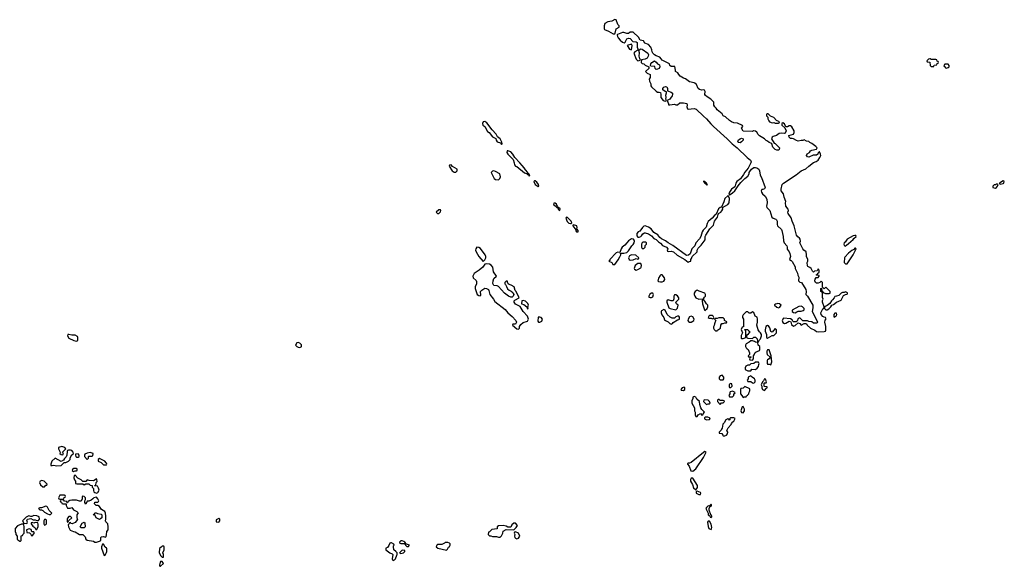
# Model space of a CAD drawing. Header units: inches. Extents: x 2701323 to 2964515, y 494916 to 722124.
# Tile 494 of 656: x 2878866 to 2891746, y 627154 to 634309. Entities that reach past the tile are written whole.
import ezdxf

# ---------------------------------------------------------------- set-up
doc = ezdxf.new("R2010")
doc.units = ezdxf.units.IN
doc.header["$MEASUREMENT"] = 0
for name, color, linetype in [('C8672', 7, 'Continuous'), ('C8673', 7, 'Continuous'), ('C8682', 7, 'Continuous'), ('C8683', 7, 'Continuous'), ('C8693', 7, 'Continuous')]:
    doc.layers.add(name, color=color, linetype=linetype)

msp = doc.modelspace()

# ---------------------------------------------------------------- linework, layer by layer
at = {"layer": 'C8672', "color": 2, "elevation": 2}
for points in [[(2879530, 628674), (2879506, 628674), (2879492, 628668), (2879485, 628655), (2879482, 628610), (2879472, 628588), (2879450, 628566), (2879438, 628542), (2879410, 628526), (2879330, 628569), (2879286, 628530), (2879272, 628492), (2879274, 628474), (2879290, 628472), (2879310, 628478), (2879350, 628471), (2879410, 628474), (2879447, 628513), (2879470, 628512), (2879506, 628530), (2879526, 628550), (2879528, 628572), (2879549, 628611), (2879568, 628630), (2879566, 628650), (2879548, 628668)], [(2879418, 628722), (2879374, 628710), (2879374, 628690), (2879394, 628650), (2879392, 628630), (2879410, 628618), (2879430, 628614), (2879438, 628630), (2879426, 628650), (2879468, 628690), (2879458, 628710)], [(2879630, 628626), (2879598, 628622), (2879594, 628610), (2879602, 628590), (2879610, 628582), (2879630, 628582), (2879646, 628590), (2879646, 628610)], [(2879790, 628642), (2879750, 628635), (2879720, 628620), (2879712, 628610), (2879713, 628593), (2879750, 628554), (2879766, 628570), (2879766, 628590), (2879770, 628594), (2879810, 628594), (2879822, 628598), (2879826, 628630), (2879816, 628636)], [(2879610, 628435), (2879570, 628435), (2879562, 628430), (2879554, 628410), (2879570, 628394), (2879590, 628402), (2879610, 628402), (2879618, 628410), (2879618, 628430)], [(2879590, 628346), (2879578, 628342), (2879574, 628310), (2879584, 628284), (2879594, 628270), (2879598, 628238), (2879613, 628233), (2879690, 628234), (2879710, 628222), (2879730, 628234), (2879772, 628232), (2879790, 628214), (2879813, 628213), (2879814, 628190), (2879832, 628172), (2879832, 628148), (2879838, 628130), (2879850, 628118), (2879870, 628112), (2879890, 628122), (2879906, 628150), (2879896, 628176), (2879882, 628202), (2879850, 628206), (2879846, 628210), (2879862, 628218), (2879866, 628250), (2879878, 628262), (2879875, 628290), (2879870, 628298), (2879842, 628278), (2879830, 628275), (2879776, 628276), (2879750, 628288), (2879730, 628266), (2879690, 628266), (2879670, 628288), (2879627, 628307)], [(2879157, 628277), (2879132, 628270), (2879125, 628250), (2879140, 628220), (2879170, 628194), (2879190, 628194), (2879210, 628214), (2879222, 628218), (2879226, 628230), (2879186, 628270)], [(2879450, 628086), (2879390, 628086), (2879374, 628050), (2879378, 628038), (2879390, 628034), (2879430, 628034), (2879442, 628038), (2879447, 628053), (2879462, 628058), (2879466, 628070), (2879462, 628082)], [(2879210, 627942), (2879150, 627918), (2879130, 627918), (2879114, 627910), (2879130, 627894), (2879150, 627894), (2879170, 627885), (2879190, 627862), (2879230, 627842), (2879250, 627834), (2879270, 627834), (2879286, 627850), (2879250, 627886), (2879228, 627930), (2879219, 627939)], [(2879050, 627818), (2879027, 627807), (2879010, 627806), (2878987, 627813), (2878950, 627798), (2878902, 627750), (2878918, 627718), (2878950, 627714), (2878962, 627718), (2878966, 627730), (2878958, 627750), (2878967, 627773), (2879010, 627782), (2879042, 627762), (2879070, 627762), (2879090, 627754), (2879110, 627754), (2879126, 627770), (2879122, 627802), (2879090, 627815)], [(2879530, 627806), (2879510, 627806), (2879490, 627786), (2879485, 627770), (2879485, 627745), (2879490, 627734), (2879502, 627738), (2879507, 627753), (2879546, 627790)], [(2879910, 627768), (2879868, 627790), (2879850, 627826), (2879830, 627826), (2879826, 627830), (2879842, 627838), (2879847, 627853), (2879867, 627853), (2879885, 627845), (2879930, 627838), (2879942, 627830), (2879942, 627790), (2879925, 627775)], [(2878910, 627706), (2878890, 627706), (2878837, 627683), (2878805, 627650), (2878805, 627610), (2878814, 627590), (2878814, 627570), (2878834, 627550), (2878832, 627510), (2878840, 627500), (2878870, 627482), (2878878, 627482), (2878886, 627490), (2878887, 627553), (2878902, 627558), (2878906, 627570), (2878926, 627590), (2878926, 627670), (2878918, 627698)], [(2878990, 627646), (2878954, 627630), (2878958, 627598), (2878993, 627593), (2879013, 627573), (2879018, 627558), (2879030, 627554), (2879056, 627584), (2879056, 627596), (2879050, 627606), (2879027, 627607), (2879015, 627635)], [(2879070, 627726), (2879050, 627718), (2879030, 627726), (2879018, 627722), (2879014, 627710), (2879040, 627680), (2879064, 627664), (2879078, 627638), (2879090, 627634), (2879107, 627673), (2879107, 627707), (2879102, 627722)], [(2879210, 627766), (2879190, 627766), (2879182, 627750), (2879182, 627710), (2879190, 627694), (2879210, 627702), (2879218, 627710), (2879216, 627756)], [(2879670, 627658), (2879658, 627670), (2879683, 627717), (2879710, 627734), (2879717, 627717), (2879722, 627670), (2879710, 627658)]]:
    msp.add_lwpolyline(points, close=True, dxfattribs=at)
for points in [[(2880000, 628505), (2879998, 628510), (2879978, 628530), (2879910, 628566), (2879894, 628550), (2879894, 628530), (2879933, 628513), (2879964, 628484), (2879990, 628482), (2879998, 628482), (2880000, 628484)], [(2880000, 627729), (2879995, 627735), (2879989, 627750), (2879994, 627770), (2879993, 627810), (2879989, 627850), (2879979, 627870), (2879936, 627896), (2879910, 627938), (2879890, 627948), (2879868, 627948), (2879846, 627970), (2879847, 627993), (2879890, 627992), (2879898, 628002), (2879902, 628010), (2879890, 628038), (2879870, 628058), (2879834, 628050), (2879824, 628036), (2879800, 628020), (2879770, 628008), (2879750, 628006), (2879730, 627969), (2879718, 627990), (2879718, 628010), (2879728, 628030), (2879728, 628050), (2879710, 628068), (2879693, 628073), (2879685, 628070), (2879684, 628036), (2879672, 628008), (2879650, 628008), (2879610, 628022), (2879550, 628022), (2879524, 628016), (2879498, 628002), (2879490, 627986), (2879486, 627986), (2879482, 628002), (2879450, 628006), (2879442, 628022), (2879430, 628026), (2879398, 628022), (2879394, 628010), (2879398, 627998), (2879413, 627993), (2879418, 627978), (2879430, 627974), (2879474, 627974), (2879472, 627950), (2879490, 627914), (2879527, 627913), (2879550, 627922), (2879570, 627892), (2879612, 627872), (2879632, 627852), (2879614, 627830), (2879614, 627790), (2879622, 627770), (2879611, 627749), (2879590, 627728), (2879552, 627708), (2879536, 627716), (2879530, 627726), (2879518, 627722), (2879514, 627710), (2879502, 627698), (2879505, 627670), (2879515, 627655), (2879525, 627625), (2879568, 627608), (2879590, 627605), (2879650, 627572), (2879694, 627570), (2879721, 627541), (2879732, 627510), (2879750, 627498), (2879830, 627482), (2879850, 627472), (2879870, 627472), (2879910, 627482), (2879927, 627493), (2879929, 627531), (2879938, 627542), (2879964, 627544), (2879990, 627534), (2879996, 627544), (2880000, 627564)], [(2880000, 627392), (2879983, 627403), (2879962, 627442), (2879950, 627446), (2879934, 627410), (2879934, 627390), (2879970, 627294), (2879982, 627298), (2880000, 627334)]]:
    msp.add_lwpolyline(points, dxfattribs=at)
at = {"layer": 'C8673', "color": 2, "elevation": 2}
msp.add_lwpolyline([(2879510, 630188), (2879494, 630186), (2879492, 630170), (2879510, 630142), (2879574, 630110), (2879610, 630102), (2879626, 630110), (2879626, 630150), (2879622, 630162), (2879590, 630178), (2879550, 630178)], close=True, dxfattribs=at)
at = {"layer": 'C8682', "color": 2, "elevation": 2}
for points in [[(2888384, 630000), (2888394, 629990), (2888414, 629950), (2888413, 629927), (2888394, 629910), (2888398, 629898), (2888430, 629894), (2888434, 629890), (2888418, 629882), (2888414, 629870), (2888418, 629858), (2888450, 629854), (2888466, 629870), (2888466, 629910), (2888476, 629924), (2888487, 629953), (2888498, 629962), (2888515, 629965), (2888542, 629978), (2888546, 629990), (2888546, 630000)], [(2880000, 628484), (2880006, 628490), (2880000, 628505)], [(2880000, 627564), (2880008, 627610), (2880022, 627630), (2880024, 627670), (2880018, 627710), (2880000, 627729)], [(2880000, 627334), (2880008, 627350), (2880007, 627387), (2880000, 627392)]]:
    msp.add_lwpolyline(points, dxfattribs=at)
for points in [[(2888650, 629988), (2888638, 629970), (2888638, 629950), (2888646, 629926), (2888682, 629890), (2888671, 629869), (2888650, 629858), (2888645, 629850), (2888645, 629810), (2888650, 629802), (2888670, 629802), (2888690, 629792), (2888704, 629830), (2888695, 629910), (2888670, 629986)], [(2888490, 629828), (2888470, 629809), (2888430, 629806), (2888412, 629788), (2888390, 629788), (2888365, 629775), (2888354, 629750), (2888354, 629730), (2888390, 629712), (2888430, 629714), (2888444, 629736), (2888490, 629731), (2888513, 629747), (2888529, 629770), (2888535, 629795), (2888538, 629810), (2888530, 629826)], [(2888054, 629654), (2888030, 629648), (2888018, 629630), (2888014, 629610), (2888030, 629594), (2888070, 629594), (2888078, 629610), (2888078, 629630)], [(2888430, 629646), (2888394, 629630), (2888394, 629610), (2888382, 629590), (2888390, 629574), (2888432, 629572), (2888450, 629554), (2888470, 629552), (2888488, 629570), (2888488, 629590), (2888478, 629610), (2888446, 629630)], [(2888610, 629606), (2888598, 629582), (2888582, 629570), (2888565, 629530), (2888574, 629510), (2888574, 629490), (2888582, 629470), (2888610, 629454), (2888635, 629485), (2888646, 629490), (2888642, 629502), (2888610, 629506), (2888606, 629510), (2888606, 629550), (2888610, 629554), (2888630, 629554), (2888635, 629570), (2888622, 629602)], [(2887558, 629498), (2887534, 629490), (2887514, 629470), (2887518, 629458), (2887550, 629454), (2887566, 629470), (2887566, 629490)], [(2888190, 629446), (2888162, 629438), (2888154, 629430), (2888154, 629410), (2888142, 629390), (2888150, 629374), (2888190, 629374), (2888206, 629390), (2888207, 629413), (2888222, 629418), (2888226, 629430)], [(2888170, 629546), (2888150, 629538), (2888145, 629530), (2888145, 629505), (2888150, 629494), (2888170, 629494), (2888186, 629510), (2888182, 629542)], [(2888350, 629506), (2888330, 629486), (2888298, 629482), (2888294, 629470), (2888294, 629410), (2888314, 629390), (2888330, 629362), (2888348, 629372), (2888370, 629374), (2888375, 629385), (2888388, 629392), (2888406, 629410), (2888408, 629432), (2888418, 629450), (2888415, 629475)], [(2887690, 629378), (2887673, 629367), (2887672, 629350), (2887660, 629320), (2887658, 629290), (2887694, 629230), (2887694, 629190), (2887702, 629170), (2887704, 629136), (2887710, 629114), (2887730, 629114), (2887742, 629138), (2887770, 629154), (2887790, 629134), (2887802, 629138), (2887806, 629150), (2887826, 629170), (2887790, 629206), (2887775, 629230), (2887762, 629270), (2887758, 629310), (2887723, 629343), (2887710, 629368)], [(2887830, 629335), (2887814, 629330), (2887812, 629310), (2887850, 629272), (2887870, 629282), (2887890, 629282), (2887898, 629290), (2887888, 629310), (2887870, 629328)], [(2888018, 629338), (2888004, 629336), (2887994, 629330), (2887994, 629310), (2888030, 629274), (2888047, 629293), (2888070, 629294), (2888086, 629310), (2888082, 629322), (2888070, 629326), (2888030, 629326)], [(2888330, 629246), (2888318, 629242), (2888298, 629190), (2888307, 629167), (2888330, 629162), (2888348, 629190), (2888348, 629210)], [(2887867, 629107), (2887833, 629107), (2887824, 629096), (2887825, 629085), (2887850, 629072), (2887890, 629074), (2887898, 629090), (2887890, 629098)], [(2888210, 629098), (2888164, 629096), (2888154, 629090), (2888154, 629070), (2888150, 629066), (2888142, 629082), (2888130, 629086), (2888102, 629070), (2888082, 629030), (2888066, 629014), (2888058, 628990), (2888056, 628964), (2888045, 628950), (2888042, 628938), (2888014, 628910), (2888018, 628898), (2888053, 628893), (2888062, 628870), (2888070, 628862), (2888090, 628861), (2888110, 628871), (2888124, 628890), (2888128, 628910), (2888118, 628930), (2888133, 628967), (2888175, 629010), (2888178, 629022), (2888195, 629045), (2888210, 629054), (2888226, 629090)], [(2887830, 628655), (2887810, 628644), (2887650, 628513), (2887630, 628502), (2887610, 628506), (2887602, 628498), (2887602, 628490), (2887625, 628465), (2887645, 628405), (2887670, 628398), (2887710, 628431), (2887810, 628578), (2887846, 628650)], [(2887670, 628309), (2887650, 628308), (2887641, 628290), (2887641, 628270), (2887666, 628226), (2887682, 628182), (2887710, 628154), (2887733, 628187), (2887733, 628210)], [(2887730, 628138), (2887722, 628138), (2887714, 628130), (2887714, 628110), (2887750, 628092), (2887770, 628094), (2887778, 628110), (2887770, 628118)], [(2887910, 627966), (2887894, 627950), (2887898, 627942), (2887870, 627946), (2887850, 627926), (2887842, 627910), (2887874, 627850), (2887874, 627830), (2887894, 627814), (2887898, 627798), (2887910, 627794), (2887918, 627802), (2887918, 627810), (2887910, 627826), (2887906, 627826), (2887886, 627890), (2887886, 627910), (2887900, 627940), (2887910, 627942), (2887915, 627950), (2887916, 627956)], [(2881470, 627778), (2881438, 627762), (2881434, 627750), (2881438, 627738), (2881470, 627734), (2881486, 627750), (2881486, 627770)], [(2885350, 627718), (2885330, 627718), (2885305, 627695), (2885290, 627666), (2885250, 627666), (2885230, 627678), (2885190, 627688), (2885130, 627682), (2885112, 627670), (2885110, 627646), (2885044, 627636), (2885010, 627606), (2884998, 627602), (2884994, 627570), (2885013, 627553), (2885027, 627553), (2885050, 627545), (2885104, 627544), (2885130, 627534), (2885150, 627534), (2885170, 627554), (2885178, 627570), (2885188, 627590), (2885190, 627614), (2885230, 627634), (2885330, 627632), (2885360, 627660), (2885378, 627690)], [(2887890, 627746), (2887870, 627746), (2887862, 627730), (2887870, 627674), (2887882, 627650), (2887910, 627634), (2887916, 627644), (2887919, 627661), (2887910, 627706)], [(2885350, 627606), (2885338, 627602), (2885334, 627590), (2885342, 627570), (2885338, 627550), (2885345, 627530), (2885350, 627522), (2885370, 627512), (2885390, 627522), (2885408, 627550), (2885390, 627586)], [(2880750, 627418), (2880730, 627418), (2880717, 627403), (2880693, 627387), (2880692, 627330), (2880712, 627290), (2880730, 627272), (2880746, 627274), (2880748, 627310), (2880738, 627330), (2880758, 627370), (2880758, 627410)], [(2883730, 627462), (2883720, 627460), (2883710, 627458), (2883695, 627425), (2883679, 627401), (2883654, 627390), (2883654, 627370), (2883710, 627331), (2883738, 627318), (2883745, 627310), (2883738, 627250), (2883741, 627241), (2883750, 627232), (2883770, 627238), (2883782, 627250), (2883798, 627302), (2883806, 627310), (2883806, 627330), (2883788, 627350), (2883759, 627370), (2883754, 627410), (2883756, 627424), (2883766, 627430), (2883762, 627442)], [(2883870, 627486), (2883850, 627486), (2883834, 627470), (2883838, 627458), (2883850, 627454), (2883894, 627454), (2883930, 627414), (2883950, 627414), (2883966, 627430), (2883926, 627446), (2883906, 627470), (2883890, 627478)], [(2884467, 627467), (2884433, 627467), (2884424, 627456), (2884390, 627438), (2884330, 627438), (2884322, 627430), (2884314, 627410), (2884334, 627390), (2884450, 627365), (2884463, 627377), (2884475, 627405), (2884490, 627414), (2884498, 627430), (2884498, 627450), (2884490, 627458)], [(2883870, 627366), (2883834, 627330), (2883850, 627322), (2883870, 627325), (2883886, 627330), (2883906, 627350), (2883902, 627362)], [(2880730, 627218), (2880710, 627218), (2880705, 627210), (2880694, 627170), (2880698, 627158), (2880710, 627154), (2880746, 627190)]]:
    msp.add_lwpolyline(points, close=True, dxfattribs=at)
at = {"layer": 'C8683', "color": 2, "elevation": 2}
for points in [[(2886650, 634309), (2886610, 634289), (2886558, 634282), (2886520, 634260), (2886511, 634230), (2886511, 634191), (2886518, 634178), (2886570, 634159), (2886630, 634124), (2886650, 634125), (2886655, 634130), (2886669, 634191), (2886706, 634210), (2886706, 634230), (2886690, 634246), (2886670, 634306)], [(2886890, 634146), (2886850, 634146), (2886830, 634126), (2886810, 634128), (2886770, 634142), (2886750, 634142), (2886686, 634114), (2886682, 634110), (2886685, 634090), (2886696, 634070), (2886720, 634040), (2886750, 634014), (2886774, 634006), (2886786, 634014), (2886810, 634058), (2886830, 634065), (2886850, 634062), (2886885, 634025), (2886930, 634018), (2886942, 634010), (2886944, 633950), (2886954, 633926), (2886954, 633914), (2886970, 633912), (2886990, 633925), (2887010, 633921), (2887081, 633870), (2887091, 633850), (2887087, 633830), (2887074, 633806), (2887050, 633794), (2886998, 633782), (2886994, 633750), (2887010, 633734), (2887030, 633732), (2887050, 633712), (2887094, 633690), (2887094, 633670), (2887054, 633630), (2887074, 633610), (2887114, 633590), (2887113, 633553), (2887102, 633530), (2887105, 633505), (2887122, 633470), (2887124, 633444), (2887132, 633430), (2887190, 633371), (2887210, 633362), (2887230, 633362), (2887250, 633354), (2887254, 633330), (2887252, 633290), (2887282, 633250), (2887310, 633242), (2887326, 633250), (2887318, 633270), (2887322, 633290), (2887320, 633320), (2887328, 633350), (2887326, 633366), (2887310, 633368), (2887278, 633390), (2887279, 633410), (2887290, 633425), (2887316, 633436), (2887331, 633430), (2887338, 633410), (2887338, 633378), (2887390, 633358), (2887405, 633345), (2887406, 633330), (2887399, 633310), (2887380, 633280), (2887370, 633269), (2887334, 633250), (2887354, 633206), (2887354, 633194), (2887372, 633192), (2887430, 633202), (2887450, 633194), (2887470, 633194), (2887501, 633219), (2887550, 633221), (2887592, 633210), (2887596, 633190), (2887591, 633170), (2887603, 633143), (2887610, 633136), (2887690, 633148), (2887716, 633136), (2887810, 633044), (2887852, 633012), (2887906, 632946), (2887944, 632910), (2888122, 632750), (2888184, 632684), (2888250, 632630), (2888383, 632503), (2888424, 632470), (2888433, 632450), (2888430, 632435), (2888407, 632393), (2888396, 632364), (2888350, 632315), (2888336, 632284), (2888294, 632226), (2888246, 632190), (2888234, 632170), (2888227, 632133), (2888219, 632121), (2888177, 632090), (2888151, 632050), (2888144, 632024), (2888150, 632012), (2888158, 632022), (2888190, 632041), (2888221, 632070), (2888264, 632136), (2888301, 632179), (2888350, 632230), (2888390, 632261), (2888407, 632290), (2888409, 632310), (2888417, 632323), (2888441, 632350), (2888468, 632372), (2888490, 632374), (2888510, 632370), (2888534, 632350), (2888542, 632330), (2888552, 632272), (2888570, 632242), (2888619, 632110), (2888610, 632095), (2888588, 632088), (2888572, 632088), (2888566, 632070), (2888571, 632050), (2888583, 632030), (2888617, 631997), (2888640, 631960), (2888646, 631910), (2888636, 631870), (2888638, 631850), (2888666, 631826), (2888678, 631810), (2888706, 631726), (2888722, 631710), (2888757, 631697), (2888767, 631687), (2888774, 631670), (2888774, 631630), (2888779, 631610), (2888830, 631563), (2888837, 631550), (2888853, 631470), (2888856, 631416), (2888865, 631390), (2888901, 631350), (2888906, 631330), (2888904, 631304), (2888931, 631271), (2888941, 631250), (2888951, 631209), (2888934, 631170), (2888957, 631157), (2888970, 631142), (2889010, 631074), (2889011, 631050), (2889042, 630990), (2889044, 630964), (2889057, 630937), (2889052, 630890), (2889070, 630872), (2889091, 630870), (2889150, 630778), (2889154, 630750), (2889151, 630710), (2889170, 630691), (2889241, 630570), (2889242, 630538), (2889232, 630490), (2889290, 630382), (2889302, 630350), (2889300, 630340), (2889290, 630338), (2889250, 630338), (2889230, 630355), (2889190, 630358), (2889170, 630366), (2889110, 630366), (2889070, 630406), (2889050, 630398), (2889037, 630363), (2889025, 630355), (2889010, 630354), (2888990, 630355), (2888981, 630361), (2888970, 630378), (2888950, 630394), (2888858, 630402), (2888841, 630370), (2888847, 630347), (2888870, 630331), (2888890, 630338), (2888930, 630362), (2888952, 630352), (2888961, 630321), (2888990, 630299), (2889012, 630308), (2889050, 630342), (2889070, 630334), (2889090, 630312), (2889130, 630334), (2889150, 630334), (2889162, 630322), (2889165, 630310), (2889209, 630269), (2889267, 630247), (2889290, 630227), (2889310, 630222), (2889390, 630228), (2889407, 630233), (2889413, 630247), (2889413, 630293), (2889398, 630350), (2889404, 630376), (2889415, 630395), (2889409, 630409), (2889390, 630413), (2889370, 630424), (2889349, 630451), (2889347, 630470), (2889350, 630482), (2889370, 630522), (2889386, 630530), (2889388, 630552), (2889368, 630610), (2889369, 630631), (2889378, 630650), (2889367, 630673), (2889366, 630730), (2889362, 630742), (2889346, 630750), (2889346, 630790), (2889354, 630794), (2889358, 630758), (2889373, 630753), (2889378, 630738), (2889405, 630725), (2889455, 630725), (2889466, 630730), (2889468, 630750), (2889410, 630806), (2889390, 630786), (2889366, 630806), (2889367, 630867), (2889350, 630886), (2889334, 630870), (2889310, 630858), (2889290, 630858), (2889278, 630870), (2889269, 630890), (2889270, 630914), (2889287, 630933), (2889310, 630934), (2889326, 630950), (2889322, 630962), (2889290, 630966), (2889286, 630970), (2889302, 630978), (2889307, 630993), (2889322, 630998), (2889326, 631030), (2889310, 631046), (2889298, 631022), (2889265, 631015), (2889250, 631006), (2889236, 631016), (2889218, 631050), (2889203, 631063), (2889176, 631076), (2889170, 631086), (2889169, 631130), (2889178, 631150), (2889178, 631170), (2889158, 631210), (2889159, 631230), (2889152, 631272), (2889122, 631290), (2889110, 631308), (2889073, 631390), (2889079, 631410), (2889077, 631437), (2889069, 631450), (2889046, 631466), (2889027, 631490), (2888999, 631610), (2888969, 631670), (2888957, 631717), (2888919, 631770), (2888914, 631790), (2888922, 631810), (2888919, 631830), (2888889, 631869), (2888883, 631910), (2888889, 631930), (2888865, 631985), (2888857, 632030), (2888829, 632070), (2888825, 632090), (2888842, 632150), (2888858, 632170), (2889022, 632278), (2889088, 632332), (2889150, 632355), (2889188, 632392), (2889250, 632441), (2889286, 632454), (2889310, 632471), (2889335, 632505), (2889344, 632530), (2889342, 632550), (2889330, 632578), (2889322, 632578), (2889310, 632566), (2889305, 632550), (2889290, 632535), (2889246, 632534), (2889190, 632509), (2889170, 632515), (2889159, 632530), (2889169, 632551), (2889198, 632570), (2889209, 632591), (2889230, 632602), (2889288, 632612), (2889298, 632630), (2889282, 632650), (2889228, 632690), (2889202, 632702), (2889190, 632714), (2889160, 632720), (2889130, 632738), (2889112, 632728), (2889088, 632728), (2889050, 632719), (2889027, 632727), (2888990, 632749), (2888970, 632755), (2888950, 632755), (2888930, 632769), (2888929, 632791), (2888989, 632811), (2888998, 632830), (2888996, 632856), (2888968, 632908), (2888950, 632918), (2888930, 632918), (2888910, 632906), (2888886, 632906), (2888870, 632946), (2888850, 632958), (2888834, 632950), (2888834, 632930), (2888874, 632894), (2888892, 632852), (2888878, 632822), (2888870, 632818), (2888830, 632822), (2888803, 632817), (2888767, 632793), (2888722, 632778), (2888711, 632770), (2888702, 632750), (2888734, 632694), (2888750, 632686), (2888806, 632630), (2888802, 632610), (2888790, 632602), (2888770, 632602), (2888750, 632609), (2888720, 632640), (2888703, 632683), (2888694, 632694), (2888670, 632702), (2888650, 632718), (2888630, 632726), (2888608, 632750), (2888542, 632790), (2888526, 632806), (2888510, 632835), (2888490, 632849), (2888465, 632855), (2888450, 632846), (2888330, 632848), (2888306, 632890), (2888326, 632910), (2888322, 632922), (2888254, 632954), (2888210, 632959), (2888178, 632970), (2888149, 632989), (2888098, 633038), (2888068, 633050), (2888055, 633075), (2887989, 633129), (2887978, 633150), (2887958, 633170), (2887946, 633190), (2887946, 633230), (2887908, 633270), (2887857, 633297), (2887837, 633317), (2887829, 633330), (2887833, 633370), (2887824, 633384), (2887810, 633389), (2887790, 633385), (2887757, 633397), (2887743, 633410), (2887719, 633459), (2887699, 633479), (2887690, 633484), (2887630, 633494), (2887574, 633534), (2887550, 633542), (2887508, 633570), (2887488, 633590), (2887475, 633615), (2887446, 633630), (2887446, 633650), (2887435, 633695), (2887430, 633698), (2887390, 633698), (2887370, 633709), (2887366, 633730), (2887270, 633778), (2887258, 633798), (2887238, 633818), (2887194, 633834), (2887168, 633850), (2887148, 633870), (2887138, 633890), (2887135, 633915), (2887122, 633950), (2887090, 633982), (2887043, 634003), (2887026, 634030), (2886982, 634042), (2886960, 634080)], [(2886870, 633988), (2886814, 633970), (2886843, 633923), (2886870, 633914), (2886879, 633970)], [(2886950, 633908), (2886911, 633889), (2886898, 633870), (2886930, 633792), (2886950, 633772), (2886970, 633774), (2886982, 633778), (2886986, 633790), (2886978, 633798), (2886969, 633829), (2886973, 633873), (2886966, 633906)], [(2887190, 633658), (2887178, 633670), (2887175, 633695), (2887122, 633702), (2887118, 633710), (2887122, 633730), (2887135, 633750), (2887170, 633771), (2887194, 633754), (2887210, 633732), (2887236, 633716), (2887238, 633690), (2887230, 633669), (2887210, 633659)], [(2888656, 633076), (2888644, 633076), (2888634, 633070), (2888634, 633050), (2888653, 633033), (2888654, 633010), (2888664, 632984), (2888674, 632970), (2888710, 632958), (2888730, 632962), (2888750, 632954), (2888790, 632954), (2888802, 632958), (2888806, 632970), (2888767, 632987), (2888730, 633028), (2888687, 633047)], [(2884950, 632974), (2884928, 632972), (2884919, 632950), (2884926, 632930), (2884951, 632911), (2884984, 632844), (2885006, 632830), (2885050, 632777), (2885094, 632754), (2885099, 632730), (2885110, 632711), (2885156, 632696), (2885170, 632674), (2885178, 632682), (2885175, 632705), (2885151, 632751), (2885117, 632777), (2885101, 632810), (2885045, 632865), (2884978, 632958)], [(2888290, 632697), (2888270, 632701), (2888261, 632710), (2888270, 632735), (2888290, 632751), (2888310, 632758), (2888331, 632751), (2888332, 632730), (2888310, 632709)], [(2885250, 632594), (2885242, 632590), (2885238, 632570), (2885251, 632550), (2885320, 632480), (2885335, 632435), (2885338, 632410), (2885350, 632392), (2885370, 632386), (2885470, 632306), (2885497, 632297), (2885510, 632282), (2885520, 632280), (2885530, 632262), (2885538, 632270), (2885530, 632286), (2885522, 632282), (2885526, 632290), (2885515, 632295), (2885513, 632310), (2885482, 632342), (2885466, 632370), (2885438, 632398), (2885410, 632436), (2885345, 632505), (2885319, 632550), (2885290, 632579)], [(2884510, 632408), (2884490, 632406), (2884485, 632390), (2884525, 632330), (2884550, 632312), (2884570, 632312), (2884588, 632330), (2884588, 632350), (2884529, 632389)], [(2885070, 632329), (2885050, 632328), (2885032, 632310), (2885071, 632230), (2885090, 632216), (2885130, 632211), (2885149, 632230), (2885154, 632250), (2885149, 632289), (2885090, 632322)], [(2885610, 632199), (2885602, 632198), (2885592, 632190), (2885607, 632150), (2885650, 632125), (2885658, 632130), (2885653, 632150), (2885630, 632181)], [(2887810, 632195), (2887810, 632187), (2887824, 632184), (2887825, 632170), (2887840, 632160), (2887850, 632145), (2887856, 632144), (2887862, 632150), (2887855, 632155), (2887851, 632171), (2887837, 632177), (2887830, 632192)], [(2885870, 631909), (2885852, 631908), (2885851, 631890), (2885883, 631863), (2885890, 631852), (2885894, 631854), (2885894, 631850), (2885905, 631845), (2885910, 631834), (2885914, 631834), (2885912, 631830), (2885930, 631812), (2885937, 631830), (2885930, 631842), (2885922, 631842), (2885902, 631862), (2885890, 631896)], [(2888130, 632002), (2888091, 631970), (2888077, 631923), (2888046, 631854), (2888030, 631852), (2888007, 631833), (2887975, 631765), (2887950, 631742), (2887926, 631710), (2887870, 631665), (2887858, 631642), (2887845, 631595), (2887807, 631553), (2887795, 631530), (2887776, 631470), (2887760, 631440), (2887712, 631390), (2887699, 631350), (2887660, 631310), (2887635, 631245), (2887616, 631225), (2887590, 631221), (2887410, 631353), (2887348, 631388), (2887315, 631415), (2887261, 631441), (2887239, 631459), (2887213, 631493), (2887162, 631522), (2887127, 631570), (2887090, 631595), (2887050, 631612), (2887030, 631604), (2887011, 631590), (2886978, 631542), (2886958, 631530), (2886938, 631510), (2886938, 631478), (2886950, 631462), (2886970, 631462), (2886990, 631472), (2887000, 631480), (2887016, 631504), (2887040, 631520), (2887050, 631521), (2887090, 631506), (2887130, 631479), (2887163, 631443), (2887191, 631430), (2887221, 631401), (2887250, 631385), (2887275, 631355), (2887325, 631330), (2887345, 631310), (2887342, 631298), (2887334, 631290), (2887338, 631278), (2887350, 631274), (2887390, 631277), (2887418, 631270), (2887466, 631225), (2887565, 631170), (2887610, 631134), (2887630, 631142), (2887646, 631150), (2887646, 631170), (2887655, 631185), (2887662, 631210), (2887729, 631270), (2887729, 631290), (2887741, 631319), (2887782, 631358), (2887832, 631428), (2887835, 631470), (2887843, 631490), (2887892, 631570), (2887940, 631620), (2887957, 631670), (2887995, 631725), (2888002, 631758), (2888009, 631771), (2888039, 631790), (2888053, 631807), (2888063, 631830), (2888058, 631850), (2888063, 631857), (2888070, 631856), (2888129, 631890), (2888145, 631910), (2888149, 631969), (2888139, 631999)], [(2884350, 631822), (2884314, 631790), (2884333, 631773), (2884350, 631772), (2884370, 631794), (2884375, 631810), (2884370, 631818)], [(2886018, 631722), (2886011, 631710), (2886027, 631667), (2886050, 631647), (2886070, 631641), (2886079, 631641), (2886088, 631650), (2886078, 631670), (2886030, 631721)], [(2886110, 631622), (2886103, 631617), (2886103, 631610), (2886140, 631560), (2886143, 631543), (2886150, 631532), (2886170, 631534), (2886173, 631550), (2886154, 631570), (2886158, 631590), (2886155, 631610)], [(2886870, 631439), (2886828, 631412), (2886806, 631390), (2886783, 631357), (2886748, 631330), (2886735, 631310), (2886718, 631262), (2886690, 631265), (2886670, 631255), (2886586, 631170), (2886584, 631156), (2886574, 631150), (2886610, 631132), (2886625, 631105), (2886650, 631105), (2886696, 631164), (2886717, 631203), (2886729, 631230), (2886726, 631254), (2886770, 631251), (2886810, 631262), (2886830, 631282), (2886875, 631350), (2886893, 631367), (2886905, 631390), (2886909, 631410), (2886905, 631425), (2886894, 631434)], [(2887056, 631396), (2887024, 631396), (2887010, 631386), (2887002, 631370), (2887002, 631330), (2887010, 631314), (2887030, 631314), (2887046, 631330), (2887047, 631353), (2887066, 631370), (2887066, 631390)], [(2889790, 631486), (2889770, 631478), (2889690, 631435), (2889663, 631397), (2889652, 631390), (2889645, 631370), (2889652, 631352), (2889670, 631345), (2889681, 631359), (2889710, 631378), (2889768, 631430), (2889776, 631444), (2889806, 631470), (2889802, 631482)], [(2884847, 631333), (2884831, 631309), (2884828, 631290), (2884836, 631270), (2884871, 631210), (2884930, 631142), (2884950, 631165), (2884963, 631190), (2884963, 631210), (2884955, 631230), (2884893, 631313), (2884870, 631329)], [(2889798, 631318), (2889790, 631318), (2889778, 631302), (2889750, 631288), (2889708, 631252), (2889660, 631200), (2889655, 631190), (2889651, 631130), (2889670, 631111), (2889690, 631111), (2889768, 631230), (2889806, 631310)], [(2886870, 631229), (2886841, 631219), (2886831, 631190), (2886838, 631170), (2886850, 631161), (2886890, 631166), (2886930, 631182), (2886950, 631174), (2886962, 631178), (2886966, 631190), (2886927, 631227)], [(2884966, 631114), (2884951, 631109), (2884925, 631070), (2884876, 631030), (2884810, 630985), (2884793, 630950), (2884797, 630930), (2884836, 630896), (2884843, 630883), (2884843, 630850), (2884826, 630810), (2884825, 630790), (2884852, 630710), (2884870, 630698), (2884890, 630694), (2884898, 630702), (2884893, 630750), (2884913, 630770), (2884950, 630793), (2884972, 630790), (2884998, 630778), (2885004, 630764), (2885016, 630710), (2885065, 630650), (2885082, 630622), (2885216, 630516), (2885251, 630470), (2885310, 630425), (2885357, 630370), (2885363, 630350), (2885358, 630330), (2885350, 630324), (2885318, 630322), (2885312, 630310), (2885370, 630261), (2885390, 630258), (2885402, 630270), (2885406, 630294), (2885420, 630320), (2885450, 630347), (2885510, 630362), (2885521, 630390), (2885507, 630430), (2885450, 630490), (2885414, 630554), (2885350, 630587), (2885334, 630610), (2885335, 630630), (2885341, 630639), (2885398, 630670), (2885362, 630750), (2885346, 630766), (2885334, 630814), (2885296, 630836), (2885270, 630842), (2885258, 630850), (2885246, 630874), (2885246, 630886), (2885230, 630888), (2885212, 630870), (2885211, 630850), (2885221, 630841), (2885236, 630816), (2885247, 630787), (2885268, 630768), (2885296, 630756), (2885316, 630736), (2885323, 630723), (2885328, 630710), (2885323, 630690), (2885310, 630677), (2885290, 630675), (2885259, 630690), (2885208, 630728), (2885130, 630818), (2885110, 630826), (2885069, 630829), (2885056, 630856), (2885058, 630890), (2885070, 630921), (2885104, 630950), (2885064, 631010), (2885056, 631070), (2885034, 631094), (2885010, 631107)], [(2886990, 631118), (2886950, 631118), (2886918, 631090), (2886906, 631050), (2886910, 631042), (2886930, 631032), (2886950, 631038), (2886990, 631062), (2886995, 631070), (2887002, 631090)], [(2887270, 630968), (2887253, 630967), (2887242, 630958), (2887242, 630950), (2887227, 630933), (2887214, 630890), (2887224, 630884), (2887250, 630878), (2887270, 630878), (2887290, 630886), (2887304, 630910), (2887302, 630930)], [(2887730, 630768), (2887702, 630750), (2887691, 630730), (2887691, 630710), (2887698, 630690), (2887712, 630670), (2887750, 630651), (2887810, 630654), (2887823, 630677), (2887838, 630690), (2887838, 630710), (2887828, 630728), (2887754, 630754)], [(2889670, 630748), (2889650, 630738), (2889630, 630738), (2889610, 630728), (2889580, 630700), (2889550, 630688), (2889530, 630686), (2889522, 630670), (2889499, 630641), (2889485, 630630), (2889464, 630596), (2889430, 630568), (2889394, 630550), (2889394, 630530), (2889413, 630513), (2889430, 630512), (2889450, 630522), (2889478, 630550), (2889488, 630572), (2889510, 630582), (2889549, 630611), (2889610, 630638), (2889643, 630697), (2889668, 630712), (2889690, 630714), (2889695, 630725), (2889694, 630734)], [(2885454, 630634), (2885434, 630630), (2885432, 630590), (2885459, 630579), (2885502, 630550), (2885510, 630522), (2885518, 630530), (2885515, 630550), (2885522, 630570), (2885514, 630594), (2885483, 630623)], [(2887130, 630728), (2887110, 630718), (2887094, 630690), (2887098, 630678), (2887113, 630673), (2887130, 630672), (2887150, 630682), (2887155, 630710), (2887147, 630727)], [(2887450, 630708), (2887433, 630707), (2887422, 630690), (2887424, 630656), (2887414, 630630), (2887389, 630629), (2887350, 630642), (2887332, 630630), (2887331, 630610), (2887358, 630538), (2887374, 630530), (2887450, 630512), (2887470, 630534), (2887478, 630570), (2887458, 630590), (2887448, 630612), (2887488, 630650), (2887488, 630670), (2887470, 630695)], [(2887810, 630646), (2887798, 630642), (2887794, 630630), (2887798, 630590), (2887822, 630510), (2887830, 630502), (2887858, 630530), (2887868, 630550), (2887868, 630570), (2887849, 630589), (2887830, 630626)], [(2887290, 630515), (2887263, 630497), (2887258, 630490), (2887258, 630470), (2887267, 630447), (2887292, 630410), (2887301, 630381), (2887312, 630370), (2887350, 630352), (2887370, 630332), (2887390, 630322), (2887406, 630330), (2887416, 630344), (2887470, 630382), (2887490, 630385), (2887495, 630390), (2887496, 630416), (2887490, 630426), (2887470, 630426), (2887450, 630418), (2887430, 630402), (2887403, 630403), (2887374, 630414), (2887335, 630450), (2887308, 630508)], [(2888450, 630486), (2888430, 630466), (2888410, 630466), (2888390, 630486), (2888370, 630486), (2888330, 630446), (2888322, 630430), (2888322, 630410), (2888334, 630390), (2888334, 630290), (2888318, 630282), (2888305, 630255), (2888322, 630210), (2888304, 630176), (2888302, 630142), (2888310, 630134), (2888330, 630134), (2888366, 630150), (2888366, 630230), (2888362, 630242), (2888346, 630250), (2888350, 630254), (2888390, 630254), (2888398, 630238), (2888414, 630230), (2888414, 630210), (2888398, 630202), (2888393, 630187), (2888378, 630182), (2888374, 630150), (2888390, 630142), (2888450, 630134), (2888468, 630152), (2888492, 630152), (2888514, 630130), (2888518, 630098), (2888530, 630094), (2888542, 630118), (2888555, 630130), (2888569, 630170), (2888569, 630190), (2888558, 630210), (2888542, 630222), (2888528, 630248), (2888509, 630309), (2888519, 630350), (2888519, 630390), (2888513, 630413), (2888487, 630427), (2888470, 630478)], [(2888785, 630595), (2888770, 630588), (2888753, 630587), (2888742, 630578), (2888742, 630570), (2888770, 630545), (2888790, 630538), (2888810, 630546), (2888828, 630570), (2888806, 630590)], [(2889090, 630558), (2889056, 630556), (2888973, 630507), (2888972, 630490), (2888990, 630478), (2889010, 630472), (2889030, 630485), (2889050, 630492), (2889090, 630492), (2889116, 630504), (2889126, 630510), (2889126, 630530), (2889106, 630550)], [(2885670, 630417), (2885650, 630415), (2885644, 630364), (2885651, 630351), (2885670, 630348), (2885698, 630362), (2885705, 630390), (2885689, 630409)], [(2887650, 630428), (2887630, 630418), (2887611, 630390), (2887605, 630370), (2887617, 630357), (2887630, 630351), (2887650, 630351), (2887670, 630362), (2887686, 630370), (2887688, 630390), (2887670, 630418)], [(2887930, 630435), (2887890, 630435), (2887882, 630430), (2887874, 630410), (2887884, 630404), (2887910, 630402), (2887930, 630394), (2887942, 630398), (2887946, 630410), (2887938, 630430)], [(2888010, 630408), (2887990, 630398), (2887962, 630398), (2887954, 630390), (2887974, 630370), (2887964, 630356), (2887953, 630327), (2887952, 630308), (2887942, 630290), (2887942, 630270), (2887950, 630254), (2887970, 630234), (2887990, 630234), (2887996, 630244), (2888035, 630270), (2888038, 630310), (2888050, 630334), (2888070, 630332), (2888090, 630342), (2888110, 630342), (2888118, 630350), (2888115, 630355), (2888086, 630370), (2888086, 630390), (2888067, 630407)], [(2889550, 630466), (2889530, 630466), (2889514, 630450), (2889518, 630418), (2889530, 630414), (2889535, 630425), (2889550, 630434), (2889554, 630450)], [(2888650, 630308), (2888626, 630294), (2888616, 630250), (2888616, 630230), (2888633, 630187), (2888634, 630150), (2888650, 630142), (2888710, 630174), (2888730, 630174), (2888766, 630210), (2888766, 630250), (2888750, 630266), (2888710, 630218), (2888690, 630228), (2888677, 630277), (2888660, 630300)], [(2882510, 630082), (2882490, 630078), (2882472, 630050), (2882492, 630030), (2882510, 630021), (2882530, 630018), (2882550, 630025), (2882554, 630030), (2882553, 630053), (2882530, 630075)]]:
    msp.add_lwpolyline(points, close=True, dxfattribs=at)
msp.add_lwpolyline([(2888546, 630000), (2888546, 630030), (2888526, 630050), (2888522, 630082), (2888490, 630086), (2888478, 630098), (2888450, 630106), (2888430, 630106), (2888410, 630086), (2888370, 630066), (2888362, 630050), (2888362, 630030), (2888370, 630014), (2888384, 630000)], dxfattribs=at)
at = {"layer": 'C8693', "color": 2, "elevation": 2}
for points in [[(2890778, 633798), (2890770, 633798), (2890754, 633790), (2890734, 633770), (2890738, 633758), (2890773, 633753), (2890774, 633710), (2890790, 633694), (2890810, 633694), (2890822, 633698), (2890830, 633714), (2890862, 633718), (2890867, 633733), (2890882, 633738), (2890886, 633750), (2890882, 633762), (2890867, 633767), (2890862, 633782), (2890850, 633786), (2890790, 633786)], [(2891010, 633726), (2890970, 633726), (2890954, 633710), (2890958, 633698), (2890973, 633693), (2890978, 633678), (2890990, 633674), (2891010, 633682), (2891026, 633690), (2891026, 633710)], [(2891656, 632156), (2891644, 632156), (2891632, 632148), (2891613, 632147), (2891594, 632130), (2891594, 632110), (2891630, 632105), (2891642, 632110), (2891658, 632130), (2891666, 632150)], [(2891730, 632198), (2891682, 632170), (2891682, 632162), (2891690, 632154), (2891730, 632166), (2891738, 632170), (2891746, 632190)]]:
    msp.add_lwpolyline(points, close=True, dxfattribs=at)

doc.saveas('drawing.dxf')
